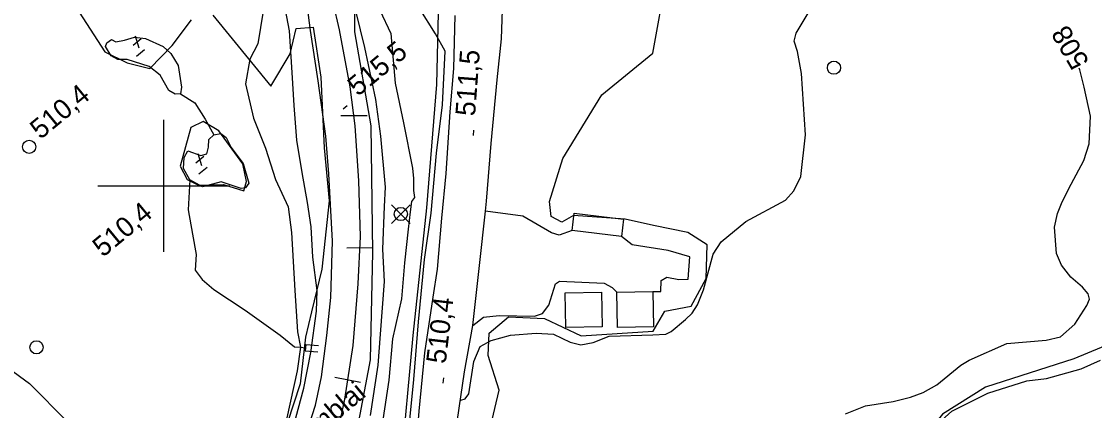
# Model space of a CAD drawing. Extents: x 347059 to 352153, y 6073752 to 6078601.
# Drawn here: x 347667.7 to 347911.6, y 6075849 to 6075937.3 of the extents above; entities that cross this region are included whole.
import ezdxf

# ---------------------------------------------------------------- set-up
doc = ezdxf.new("R2010")
doc.units = 0
for name, color, linetype in [('Level 1', 7, 'Continuous'), ('Level 19', 7, 'Continuous'), ('Level 2', 7, 'Continuous'), ('Level 21', 7, 'Continuous'), ('Level 23', 7, 'Continuous'), ('Level 26', 7, 'Continuous'), ('Level 27', 7, 'Continuous'), ('Level 3', 7, 'Continuous'), ('Level 31', 7, 'Continuous'), ('Level 36', 7, 'Continuous'), ('Level 4', 7, 'Continuous'), ('Level 44', 7, 'Continuous'), ('Level 61', 7, 'Continuous')]:
    doc.layers.add(name, color=color, linetype=linetype)

msp = doc.modelspace()

# ---------------------------------------------------------------- linework, layer by layer
at = {"layer": 'Level 1'}
msp.add_lwpolyline([(347767.46, 6075851.33), (347767.53, 6075851.35), (347768.56, 6075851.62), (347769.33, 6075852.79), (347770.47, 6075860.13), (347771.96, 6075863.5), (347774.44, 6075864.88), (347778.8, 6075866.09), (347784.7, 6075866.57), (347788.64, 6075866.35), (347792.42, 6075864.54), (347794.85, 6075863.88), (347797.62, 6075864.43), (347801.27, 6075865.85), (347811.19, 6075866.18), (347814.14, 6075866.35), (347815.37, 6075866.96), (347818.64, 6075869.66), (347820.1, 6075871.13), (347821.37, 6075872.99), (347822.67, 6075876.39), (347824.88, 6075884.5), (347826.76, 6075887.26), (347832.33, 6075891.89), (347841.31, 6075896.78), (347843.26, 6075898.84), (347844.81, 6075902.15), (347845.89, 6075911.57), (347844.98, 6075925.5), (347844.06, 6075930.48), (347843.33, 6075932.81), (347843.8, 6075934.67), (347846.69, 6075939.59)], dxfattribs=at)
at = {"layer": 'Level 19'}
for points in [[(347792.84, 6075889.84), (347789.86, 6075888.81), (347788.15, 6075889.31), (347781.67, 6075893.15), (347773.13, 6075894.22)], [(347811.17, 6075876), (347812.97, 6075876.03), (347813.11, 6075878.5), (347814.35, 6075879.27), (347817.13, 6075878.77), (347819.21, 6075878.81), (347819.6, 6075883.92), (347814.69, 6075885.32), (347806.51, 6075886.64), (347804.05, 6075888.49)], [(347770.31, 6075868.27), (347772.69, 6075870.17), (347776.27, 6075870.59), (347784.3, 6075870.42), (347786.13, 6075871.01), (347787.54, 6075872.9), (347789.09, 6075877.72), (347789.99, 6075878.34), (347800.15, 6075877.89), (347801.91, 6075876.89), (347802.98, 6075875.86)]]:
    msp.add_lwpolyline(points, dxfattribs=at)
at = {"layer": 'Level 2'}
for points in [[(347697.25, 6075726.58), (347699.41, 6075732.35), (347702.6, 6075741.37), (347704.39, 6075746.44), (347707.54, 6075754.23), (347709.61, 6075761.39), (347712.54, 6075770.73), (347716.57, 6075782.44), (347720.08, 6075794.78), (347722.26, 6075806.96), (347725.88, 6075819.8), (347729.26, 6075831.5), (347732.26, 6075843.16), (347734.54, 6075850.23), (347735.88, 6075856.66), (347737.06, 6075866.01), (347738.03, 6075874.65), (347738.37, 6075887.43), (347737.56, 6075902.72), (347736.85, 6075911.29), (347735.12, 6075923.82), (347733.36, 6075935.26), (347732.05, 6075945.2)], [(347734.92, 6075876.26), (347733.9, 6075883.82), (347733.53, 6075890.7), (347732.67, 6075896.25), (347731.48, 6075902.99), (347730.29, 6075910.38), (347729.65, 6075918.24), (347729.19, 6075925.71), (347728.56, 6075935.17), (347727.41, 6075941.54), (347726.09, 6075944.57), (347724.56, 6075946.1)], [(347743.68, 6075939.41), (347745.68, 6075931.37), (347748.14, 6075919.58), (347749.31, 6075911.25), (347750.33, 6075899.73), (347750.13, 6075895.31), (347749.73, 6075885.66), (347750.12, 6075878.28), (347749.2, 6075866.35), (347748.68, 6075859.26), (347746.93, 6075847.85)], [(347749.16, 6075939.85), (347751.66, 6075934.6), (347752.63, 6075923.28), (347754.48, 6075914.3), (347756.57, 6075904.04)], [(347854.97, 6075848.27), (347859.55, 6075850.05), (347865.83, 6075851.08), (347869.74, 6075852.04), (347872.64, 6075853.09), (347875.75, 6075854.86), (347881.24, 6075859.26), (347883.11, 6075860.41), (347891.64, 6075864.24), (347900.61, 6075864.95), (347903.85, 6075865.75), (347907.14, 6075868.6), (347909.82, 6075872.83), (347910.48, 6075874.31), (347910.15, 6075875.51), (347908.89, 6075877.02), (347906.23, 6075879.24), (347904.07, 6075882), (347902.92, 6075884.67), (347902.53, 6075890.64), (347903.19, 6075893.73), (347904.25, 6075896.34), (347906.25, 6075900.41), (347909.19, 6075905.78), (347910.36, 6075909.56), (347910.66, 6075915.83), (347909.22, 6075922.41), (347908.26, 6075926.31), (347908.12, 6075926.72)], [(347756.57, 6075904.04), (347756.79, 6075901.69), (347756.81, 6075898.92), (347757.03, 6075897.37), (347756.36, 6075896.41), (347755.99, 6075894.11), (347755.54, 6075890.14), (347754.75, 6075882.56), (347754.04, 6075874.39), (347752, 6075865.24), (347751.19, 6075855.91), (347749.82, 6075846.92)], [(347672.56, 6075778.15), (347679.48, 6075768.51), (347684.2, 6075762.82), (347687.15, 6075758.61), (347692.94, 6075751.14), (347695.05, 6075748.76), (347696.25, 6075748.28), (347697.92, 6075747.77), (347699.54, 6075748.34), (347701.51, 6075749.85), (347702.43, 6075751.13), (347703.85, 6075755.22), (347707.7, 6075766.53), (347711.64, 6075778.85), (347714.03, 6075786.29), (347720.52, 6075811.5), (347721.91, 6075817.71), (347725.76, 6075830.48), (347728.44, 6075840.29), (347730.07, 6075847.36), (347731.87, 6075854.04), (347733.44, 6075862.14), (347734.71, 6075871.57), (347734.92, 6075876.26)]]:
    msp.add_lwpolyline(points, dxfattribs=at)
at = {"layer": 'Level 21'}
for points in [[(347765.97, 6075841.26), (347768.41, 6075857.77), (347770.31, 6075868.27), (347771.75, 6075881.95), (347773.13, 6075894.22), (347773.39, 6075896.54), (347774.46, 6075909.59), (347775.8, 6075924.08), (347776.79, 6075933.34), (347777.34, 6075948.74)], [(347808.18, 6075660.99), (347795.78, 6075679.43), (347787.78, 6075690.7), (347780.88, 6075701.57), (347773.18, 6075715.24), (347767.55, 6075726.58), (347762.81, 6075739), (347759.48, 6075750.05), (347756.59, 6075761.55), (347754.74, 6075773.18), (347754.47, 6075785.26), (347754.65, 6075795.75), (347755.19, 6075810.42), (347756.14, 6075825.13), (347757.15, 6075837.91), (347758.1, 6075848.82), (347759.39, 6075862.06), (347761.25, 6075874.73), (347762.22, 6075881.1), (347763.26, 6075892.69), (347764.23, 6075902.77), (347765.09, 6075916.77), (347765.92, 6075926.65), (347766.26, 6075938.68)]]:
    msp.add_lwpolyline(points, dxfattribs=at)
at = {"layer": 'Level 23'}
for p, q in [((347740.25, 6075915.95), (347746.22, 6075915.98)), ((347741.63, 6075885.95), (347747.56, 6075885.99)), ((347738.93, 6075856.6), (347744.75, 6075855.47))]:
    msp.add_line(p, q, dxfattribs=at)
msp.add_lwpolyline([(347686.09, 6075655.26), (347691.07, 6075673.19), (347696.88, 6075692.53), (347702.4, 6075711.31), (347705.58, 6075722.8), (347708.05, 6075731.71), (347712.89, 6075748.39), (347717.73, 6075765.16), (347724.03, 6075787.62), (347728.91, 6075804.88), (347735.48, 6075827.73), (347738.83, 6075840.43), (347741.14, 6075851.55), (347743.04, 6075863.75), (347744.18, 6075877.72), (347744.72, 6075888.53), (347744.38, 6075901.15), (347743.54, 6075913.65), (347742.38, 6075922.47), (347739.98, 6075935.38), (347737.11, 6075947.87)], dxfattribs=at)
at = {"layer": 'Level 26'}
for p, q in [((347732.3, 6075864), (347732.18, 6075862.53)), ((347732.18, 6075862.53), (347735.06, 6075862.31)), ((347732.3, 6075864), (347735.17, 6075863.75))]:
    msp.add_line(p, q, dxfattribs=at)
at = {"layer": 'Level 27'}
for points in [[(347705.58, 6075722.8), (347711.07, 6075722.38), (347719.02, 6075726.65), (347722.6, 6075735.18), (347728.16, 6075754.66), (347733.94, 6075771.61), (347738.85, 6075792.23), (347743.69, 6075799.12), (347749.81, 6075811.96), (347753.6, 6075828.57), (347755.62, 6075843.89), (347756.83, 6075856.08), (347757.94, 6075869.17), (347759.3, 6075883.31), (347760.83, 6075893.79), (347762.03, 6075907.4), (347763.35, 6075918.39), (347763.98, 6075930.53), (347761.8, 6075934.49), (347758.09, 6075940.4)], [(347722.61, 6075939.65), (347721.4, 6075932.25), (347719.58, 6075928.72), (347718.59, 6075923.17), (347720.44, 6075915.36), (347723.11, 6075908.55), (347725.42, 6075901.44), (347728.3, 6075895.26), (347729.07, 6075889.41), (347729.79, 6075876.23), (347730.38, 6075866.88), (347731.09, 6075863.35), (347730.36, 6075858.02), (347728, 6075847.35)]]:
    msp.add_lwpolyline(points, dxfattribs=at)
at = {"layer": 'Level 3'}
for p, q in [((347693.08, 6075931.94), (347694.89, 6075933.43)), ((347693.54, 6075934.07), (347694.37, 6075931.32)), ((347693.8, 6075929.42), (347695.65, 6075930.95)), ((347740.78, 6075917.45), (347741.7, 6075918.22)), ((347770.4, 6075911.41), (347770.48, 6075912.61)), ((347707.29, 6075905.21), (347709.1, 6075906.7)), ((347707.75, 6075907.34), (347708.58, 6075904.59)), ((347708.01, 6075902.69), (347709.86, 6075904.22)), ((347763.54, 6075855.2), (347763.68, 6075856.39))]:
    msp.add_line(p, q, dxfattribs=at)
at = {"layer": 'Level 31'}
for points in [[(347793.32, 6075893.82), (347804.53, 6075892.47), (347804.05, 6075888.49), (347792.84, 6075889.84), (347793.32, 6075893.82)], [(347791.25, 6075875.7), (347799.49, 6075875.88), (347799.66, 6075868.01), (347791.43, 6075867.83), (347791.25, 6075875.7)], [(347802.98, 6075875.86), (347811.17, 6075876), (347811.31, 6075867.99), (347803.12, 6075867.85), (347802.98, 6075875.86)]]:
    msp.add_lwpolyline(points, dxfattribs=at)
at = {"layer": 'Level 36'}
for p, q in [((347756.01, 6075891.48), (347751.78, 6075895.71)), ((347751.78, 6075891.48), (347756.01, 6075895.71))]:
    msp.add_line(p, q, dxfattribs=at)
for centre in [(347852.36, 6075926.82), (347669.41, 6075908.86), (347753.9, 6075893.6), (347671.08, 6075863.35)]:
    msp.add_circle(centre, 1.5, dxfattribs=at)
at = {"layer": 'Level 4'}
for points in [[(347688.12, 6075933.2), (347689.14, 6075932.71), (347691.09, 6075933.09), (347693.34, 6075933.74), (347695.89, 6075933.42), (347699.91, 6075931.64), (347701.59, 6075930.04), (347703.26, 6075927.3), (347704.03, 6075922.42), (347703.83, 6075920.89), (347702.64, 6075920.78), (347701.15, 6075921.63), (347699.22, 6075925.12), (347696.71, 6075927.07), (347691.73, 6075928.64), (347689.61, 6075928.64), (347688.08, 6075929.53), (347686.77, 6075931.59), (347687.08, 6075932.46), (347688.12, 6075933.2)], [(347703.83, 6075920.89), (347707.1, 6075918.84), (347709.43, 6075915.15), (347711.41, 6075911.61)], [(347705.5, 6075907.91), (347708.44, 6075906.86), (347709.77, 6075907.25), (347710.21, 6075908.77), (347710.26, 6075910.48), (347711.41, 6075911.61), (347712.98, 6075911.9), (347714.17, 6075910.95), (347715.35, 6075908.7), (347718.06, 6075905.1), (347719.39, 6075900.63), (347718.61, 6075899.51), (347717.58, 6075899.39), (347713.04, 6075900.88), (347708.84, 6075899.77), (347705.94, 6075901.38), (347704.5, 6075903.94), (347704.69, 6075906.46), (347705.5, 6075907.91)], [(347705.94, 6075901.38), (347705.58, 6075894.56), (347706.55, 6075889.01), (347707.39, 6075884.42), (347707.16, 6075880.88), (347708.75, 6075878.76), (347711.39, 6075876.48), (347718.54, 6075871.76), (347726.48, 6075866.13), (347729.75, 6075863.47), (347731.09, 6075863.35), (347732.21, 6075863.25)], [(347842.76, 6075747.93), (347845.1, 6075761.66), (347847.27, 6075767.63), (347852.03, 6075775.36), (347861.55, 6075787.8), (347864.47, 6075792.9), (347863.82, 6075808.16), (347864.73, 6075811.53), (347864.79, 6075824.2), (347865.78, 6075829.76), (347870.47, 6075839.87), (347874.6, 6075844.79), (347879.15, 6075848.85), (347887.31, 6075852.97), (347896.18, 6075855.72), (347900.71, 6075856.27), (347908.56, 6075858.45), (347912.95, 6075860.4)], [(347664.68, 6075858.68), (347669.46, 6075855.13), (347678.18, 6075846.38)]]:
    msp.add_lwpolyline(points, dxfattribs=at)
at = {"layer": 'Level 44'}
for points in [[(347762.75, 6075955.72), (347762.02, 6075922.97), (347759.76, 6075894.99), (347756.61, 6075866.04), (347753.86, 6075835.73), (347751.57, 6075807.5), (347751.64, 6075782.63), (347753.12, 6075762.33), (347756.19, 6075746.73), (347760.49, 6075730.22), (347768.78, 6075715.6), (347777.74, 6075701.27), (347780.35, 6075697.37)], [(347693.84, 6075663.83), (347701.08, 6075689.87), (347709.6, 6075718.75), (347712, 6075732.12), (347714.41, 6075739.33), (347718.51, 6075748.44), (347722.2, 6075756.44), (347728.58, 6075768.73), (347730.24, 6075779.84), (347731.32, 6075785.46), (347737.11, 6075809.21), (347739.65, 6075816.99), (347739.38, 6075827.33), (347744.16, 6075845.33), (347747.01, 6075860.47), (347747.57, 6075884.98), (347747.14, 6075913.62), (347743.48, 6075934.95), (347743.47, 6075945.52)], [(347771.99, 6075835.67), (347776.29, 6075853.63), (347773.78, 6075861.49), (347774, 6075866.53), (347778.36, 6075870.28), (347786.57, 6075869.89), (347794.91, 6075865.98), (347811.29, 6075867.01), (347813.92, 6075871.53), (347819.88, 6075872.71), (347823.29, 6075878.97), (347823.54, 6075886.61), (347819.18, 6075889.4), (347811.32, 6075890.98), (347804.91, 6075892.45), (347793.16, 6075893.28), (347790.52, 6075891.77), (347788.09, 6075893.01), (347787.7, 6075896.47), (347790.71, 6075906.18), (347799.63, 6075920.65), (347811.18, 6075930.11), (347814.27, 6075947.31)], [(347679.99, 6075940.67), (347686.63, 6075930.45), (347691.66, 6075927.95), (347696.86, 6075926.65), (347701.91, 6075931.89), (347706.34, 6075937.66)], [(347711.15, 6075938.76), (347724.34, 6075922.59), (347728.72, 6075929.98), (347730.13, 6075935.73), (347733.98, 6075936.01), (347735.72, 6075924.65), (347736.46, 6075908.65), (347737.58, 6075896.61), (347735.91, 6075881.11), (347733.63, 6075871.43), (347732.22, 6075865.68), (347731, 6075855.09), (347725.15, 6075837.04), (347725, 6075825.39), (347721.92, 6075813.82), (347716.78, 6075795.33), (347710.09, 6075772.62), (347706.42, 6075758.57), (347700.98, 6075731.95)], [(347707.88, 6075900.13), (347713.61, 6075900.34), (347718.22, 6075898.84), (347718.8, 6075901), (347717.96, 6075904.98), (347712.57, 6075912.5), (347708.98, 6075914.57), (347706.18, 6075913.23), (347703.72, 6075904.45), (347705.37, 6075901.47), (347707.88, 6075900.13)], [(347916.19, 6075864.59), (347906.92, 6075860.73), (347886.83, 6075854.27), (347877.06, 6075848.16), (347869.5, 6075838.77), (347865.29, 6075830.6), (347864.51, 6075814.89)]]:
    msp.add_lwpolyline(points, dxfattribs=at)
at = {"layer": 'Level 61'}
for p, q in [((347700, 6075885), (347700, 6075915)), ((347685, 6075900), (347715, 6075900))]:
    msp.add_line(p, q, dxfattribs=at)

# ---------------------------------------------------------------- texts
at = {"layer": 'Level 2'}
msp.add_text('508', height=4.5, rotation=120.2146, dxfattribs=at).set_placement((347910.5, 6075928.16))
at = {"layer": 'Level 27'}
msp.add_text('Remblai', height=4.5, rotation=39.568, dxfattribs=at).set_placement((347729.26, 6075838.36))
at = {"layer": 'Level 3'}
for s, rotation, p in [('515,5', 39.62, (347744.14, 6075920.16)), ('511,5', 85.7529, (347770.77, 6075915.72)), ('  510,4', 39.57, (347669.39, 6075908.24)), ('  510,4', 39.57, (347683.6, 6075881.51)), ('510,4', 83.2729, (347764.1, 6075859.48))]:
    msp.add_text(s, height=4.5, rotation=rotation, dxfattribs=at).set_placement(p)

doc.saveas('drawing.dxf')
